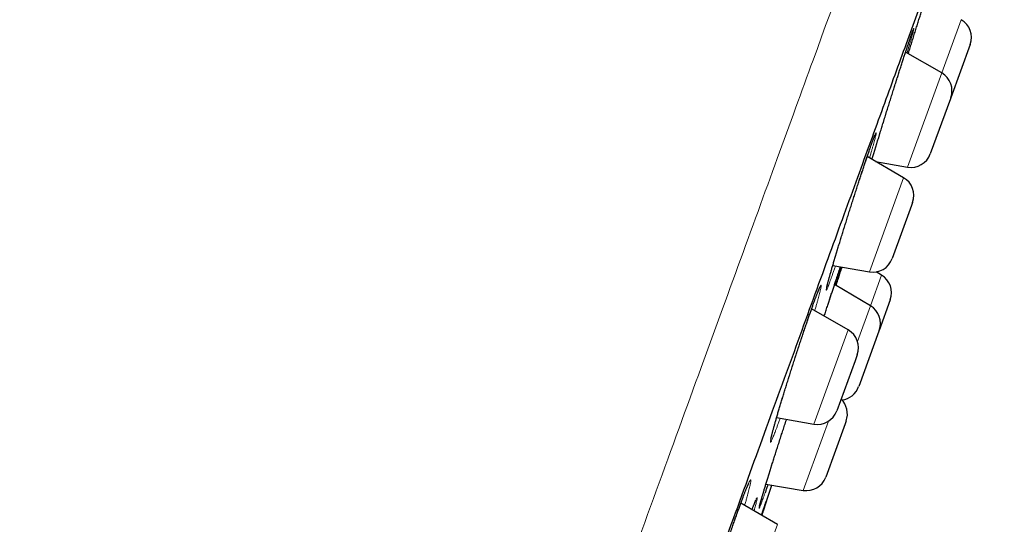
# Model space of a CAD drawing. Header units: millimetres. Extents: x 8 to 450, y 12 to 574.
# Tile 655 of 656: x 412 to 436, y 545 to 557. Entities that reach past the tile are written whole.
import ezdxf

# ---------------------------------------------------------------- set-up
doc = ezdxf.new("R2010")
doc.units = ezdxf.units.MM

msp = doc.modelspace()

# ---------------------------------------------------------------- linework, layer by layer
at = {"color": 252, "linetype": 'Continuous', "lineweight": 0}
for p, q in [((434.532, 555.731), (435.006, 557.032)), ((433.696, 553.432), (434.532, 555.731)), ((432.766, 550.876), (433.602, 553.174)), ((432.79, 550.045), (433.063, 550.794)), ((432.474, 549.177), (432.79, 550.045)), ((431.412, 547.158), (432.249, 549.456)), ((431.15, 545.539), (431.764, 547.226)), ((429.685, 542.411), (430.521, 544.709))]:
    msp.add_line(p, q, dxfattribs=at)
at = {"color": 7, "linetype": 'Continuous', "lineweight": 30}
for p, q in [((435.225, 556.425), (434.752, 555.127)), ((435.226, 556.428), (435.225, 556.425)), ((434.532, 555.731), (433.649, 556.24)), ((434.742, 555.099), (434.253, 553.754)), ((434.752, 555.127), (434.742, 555.099)), ((433.602, 553.174), (432.712, 553.688)), ((432.917, 553.57), (433.696, 553.432)), ((433.794, 552.494), (433.322, 551.197)), ((433.822, 552.57), (433.794, 552.494)), ((431.873, 551.033), (432.766, 550.876)), ((433.063, 550.794), (432.928, 550.874)), ((432.79, 550.045), (431.916, 550.566)), ((433.276, 550.193), (433.003, 549.444)), ((432.249, 549.456), (431.355, 549.972)), ((432.997, 549.427), (432.504, 548.071)), ((433.003, 549.444), (432.997, 549.427)), ((432.468, 548.852), (432.415, 548.705)), ((432.415, 548.705), (431.969, 547.479)), ((430.502, 547.318), (431.412, 547.158)), ((432.174, 547.166), (431.699, 545.861)), ((432.199, 547.234), (432.174, 547.166)), ((430.143, 544.928), (430.383, 545.662)), ((430.238, 545.686), (431.15, 545.539)), ((430.521, 544.709), (429.627, 545.226))]:
    msp.add_line(p, q, dxfattribs=at)
for centre, start, end in [((434.756, 556.599), 340, 60), ((434.282, 555.298), 340, 60), ((433.783, 553.925), 260, 340), ((433.352, 552.741), 340, 60), ((432.852, 551.368), 260, 340), ((432.806, 550.364), 340, 59.1557), ((432.534, 549.615), 340, 59.1557), ((431.999, 549.023), 340, 60), ((432.034, 548.242), 277.0012, 340), ((431.729, 547.405), 340, 46.4218), ((431.499, 547.65), 260, 340), ((431.229, 546.032), 260.8443, 340)]:
    msp.add_arc(centre, 0.5, start, end, dxfattribs=at)
at = {"color": 252, "linetype": 'Continuous', "lineweight": 0}
for points, knots in [([(404.216, 481.384), (404.634, 482.531), (405.118, 483.862), (406.206, 486.85), (406.81, 488.508), (408.119, 492.107), (408.826, 494.048), (410.322, 498.158), (411.111, 500.328), (412.752, 504.836), (413.604, 507.175), (415.344, 511.957), (416.233, 514.4), (418.026, 519.324), (418.929, 521.805), (420.723, 526.736), (421.615, 529.186), (423.362, 533.987), (424.218, 536.338), (425.87, 540.878), (426.667, 543.066), (428.178, 547.219), (428.893, 549.183), (430.223, 552.835), (430.837, 554.522), (431.947, 557.572), (432.443, 558.935), (433.303, 561.299), (433.668, 562.3), (434.255, 563.913), (434.478, 564.525), (434.775, 565.343), (434.85, 565.549), (434.85, 565.549)], [0, 0, 0, 0, 0.0625, 0.0625, 0.125, 0.125, 0.1875, 0.1875, 0.25, 0.25, 0.3125, 0.3125, 0.375, 0.375, 0.4375, 0.4375, 0.5, 0.5, 0.5625, 0.5625, 0.625, 0.625, 0.6875, 0.6875, 0.75, 0.75, 0.8125, 0.8125, 0.875, 0.875, 0.9375, 0.9375, 1, 1, 1, 1]), ([(432.83, 553.62), (432.834, 553.633), (432.847, 553.677), (432.872, 553.759), (432.904, 553.866), (432.938, 553.977), (432.973, 554.093), (433.01, 554.213), (433.048, 554.336), (433.086, 554.461), (433.126, 554.589), (433.166, 554.717), (433.206, 554.847), (433.247, 554.977), (433.288, 555.107), (433.328, 555.236), (433.368, 555.363), (433.408, 555.488), (433.447, 555.611), (433.485, 555.73), (433.522, 555.846), (433.557, 555.957), (433.592, 556.063), (433.625, 556.164), (433.656, 556.26), (433.685, 556.349), (433.712, 556.431), (433.737, 556.507), (433.76, 556.575), (433.781, 556.636), (433.8, 556.69), (433.816, 556.735), (433.829, 556.773), (433.84, 556.8), (433.848, 556.819), (433.852, 556.828), (433.855, 556.829), (433.854, 556.821), (433.851, 556.805), (433.845, 556.779), (433.836, 556.746), (433.825, 556.703), (433.811, 556.653), (433.794, 556.595), (433.776, 556.529), (433.754, 556.456), (433.731, 556.375), (433.707, 556.297), (433.691, 556.243), (433.684, 556.22)], [0, 0, 0, 0, 0.008587, 0.030267, 0.051922, 0.073503, 0.095107, 0.116784, 0.138486, 0.160164, 0.181767, 0.203382, 0.225071, 0.246784, 0.268473, 0.290088, 0.311697, 0.333381, 0.355089, 0.376773, 0.398382, 0.419973, 0.441637, 0.463327, 0.484991, 0.506582, 0.528148, 0.549787, 0.571452, 0.593092, 0.614657, 0.637091, 0.659553, 0.681987, 0.703537, 0.725161, 0.74681, 0.768434, 0.789984, 0.811534, 0.833157, 0.854805, 0.876428, 0.897978, 0.919542, 0.94118, 0.962843, 0.984481, 1, 1, 1, 1]), ([(431.801, 550.633), (431.801, 550.632), (431.794, 550.613), (431.78, 550.576), (431.763, 550.53), (431.748, 550.492), (431.735, 550.462), (431.725, 550.441), (431.718, 550.428), (431.714, 550.425), (431.713, 550.43), (431.714, 550.443), (431.718, 550.465), (431.724, 550.496), (431.734, 550.536), (431.746, 550.583), (431.761, 550.639), (431.778, 550.702), (431.798, 550.773), (431.82, 550.851), (431.844, 550.936), (431.871, 551.027), (431.899, 551.124), (431.93, 551.227), (431.962, 551.335), (431.996, 551.448), (432.032, 551.564), (432.069, 551.684), (432.107, 551.808), (432.146, 551.933), (432.185, 552.061), (432.226, 552.19), (432.267, 552.32), (432.308, 552.45), (432.349, 552.579), (432.39, 552.708), (432.431, 552.834), (432.471, 552.959), (432.51, 553.08), (432.549, 553.199), (432.587, 553.313), (432.623, 553.423), (432.658, 553.528), (432.692, 553.628), (432.724, 553.722), (432.754, 553.809), (432.782, 553.89), (432.808, 553.965), (432.832, 554.033), (432.854, 554.094), (432.874, 554.146), (432.89, 554.188), (432.904, 554.221), (432.915, 554.246), (432.923, 554.263), (432.928, 554.27), (432.931, 554.269), (432.931, 554.259), (432.928, 554.241), (432.923, 554.214), (432.915, 554.178), (432.904, 554.134), (432.89, 554.082), (432.874, 554.022), (432.855, 553.955), (432.834, 553.88), (432.811, 553.798), (432.789, 553.723), (432.775, 553.673), (432.769, 553.655)], [0, 0, 0, 0, 0.000203, 0.01537, 0.030589, 0.045825, 0.061043, 0.07621, 0.091376, 0.106595, 0.12183, 0.137048, 0.152215, 0.167392, 0.18262, 0.197867, 0.213095, 0.228272, 0.243466, 0.258711, 0.273975, 0.28922, 0.304414, 0.319623, 0.334885, 0.350164, 0.365425, 0.380634, 0.395852, 0.411121, 0.426408, 0.441677, 0.456894, 0.472108, 0.487373, 0.502657, 0.517922, 0.533136, 0.548336, 0.563588, 0.578858, 0.59411, 0.609311, 0.624493, 0.639728, 0.654981, 0.670215, 0.685398, 0.701192, 0.717006, 0.7328, 0.747971, 0.763195, 0.778436, 0.79366, 0.808832, 0.824003, 0.839227, 0.854467, 0.869691, 0.884862, 0.900044, 0.915277, 0.930528, 0.945762, 0.960944, 0.976143, 0.991394, 1, 1, 1, 1]), ([(431.758, 550.085), (431.765, 550.105), (431.784, 550.164), (431.814, 550.258), (431.849, 550.364), (431.883, 550.465), (431.914, 550.561), (431.944, 550.651), (431.971, 550.734), (431.997, 550.81), (432.02, 550.879), (432.041, 550.94), (432.054, 550.98), (432.06, 550.998), (432.061, 551)], [0, 0, 0, 0, 0.0495966, 0.1429425, 0.2362325, 0.3298417, 0.4235592, 0.5171681, 0.6104578, 0.7036753, 0.7972116, 0.890856, 0.9843921, 1, 1, 1, 1]), ([(431.937, 551.022), (431.936, 551.02), (431.924, 550.985), (431.904, 550.924), (431.875, 550.84), (431.848, 550.763), (431.823, 550.693), (431.808, 550.653), (431.801, 550.633)], [0, 0, 0, 0, 0.01485, 0.211433, 0.408686, 0.606165, 0.803417, 1, 1, 1, 1]), ([(432.075, 550.998), (432.072, 550.988), (432.064, 550.963), (432.049, 550.913), (432.03, 550.849), (432.007, 550.776), (431.983, 550.697), (431.96, 550.622), (431.944, 550.572), (431.938, 550.553)], [0, 0, 0, 0, 0.095108, 0.256377, 0.417097, 0.577891, 0.739233, 0.900762, 1, 1, 1, 1]), ([(430.518, 547.108), (430.518, 547.107), (430.508, 547.081), (430.49, 547.03), (430.464, 546.962), (430.441, 546.902), (430.42, 546.849), (430.402, 546.805), (430.386, 546.768), (430.373, 546.741), (430.363, 546.721), (430.355, 546.711), (430.35, 546.709), (430.348, 546.716), (430.349, 546.731), (430.353, 546.756), (430.359, 546.788), (430.368, 546.829), (430.38, 546.878), (430.395, 546.935), (430.412, 547), (430.432, 547.073), (430.454, 547.152), (430.478, 547.238), (430.505, 547.331), (430.534, 547.429), (430.565, 547.533), (430.597, 547.642), (430.632, 547.755), (430.668, 547.872), (430.705, 547.993), (430.743, 548.117), (430.783, 548.243), (430.823, 548.371), (430.864, 548.5), (430.906, 548.63), (430.948, 548.759), (430.989, 548.888), (431.031, 549.016), (431.073, 549.142), (431.114, 549.266), (431.154, 549.386), (431.193, 549.504), (431.232, 549.617), (431.269, 549.725), (431.305, 549.829), (431.339, 549.928), (431.372, 550.021), (431.404, 550.109), (431.434, 550.191), (431.461, 550.264), (431.485, 550.329), (431.507, 550.385), (431.527, 550.433), (431.544, 550.473), (431.558, 550.505), (431.569, 550.528), (431.578, 550.542), (431.584, 550.548), (431.588, 550.545), (431.588, 550.533), (431.586, 550.513), (431.581, 550.484), (431.573, 550.446), (431.562, 550.401), (431.549, 550.347), (431.533, 550.286), (431.514, 550.217), (431.493, 550.14), (431.469, 550.057), (431.449, 549.986), (431.436, 549.94), (431.432, 549.927)], [0, 0, 0, 0, 0.000195, 0.014731, 0.029317, 0.04392, 0.058507, 0.073043, 0.087579, 0.102165, 0.116768, 0.131353, 0.14589, 0.160436, 0.175032, 0.189644, 0.20424, 0.218786, 0.233349, 0.247961, 0.26259, 0.277202, 0.291764, 0.306341, 0.320968, 0.335612, 0.35024, 0.364817, 0.379402, 0.394037, 0.408688, 0.423323, 0.437908, 0.452489, 0.467121, 0.481769, 0.4964, 0.510981, 0.52555, 0.540168, 0.554804, 0.569422, 0.583991, 0.598543, 0.613144, 0.627763, 0.642365, 0.656917, 0.672054, 0.687211, 0.702348, 0.71689, 0.731481, 0.746089, 0.76068, 0.775221, 0.789762, 0.804353, 0.81896, 0.833551, 0.848092, 0.862642, 0.877243, 0.89186, 0.906461, 0.921012, 0.935579, 0.950196, 0.96483, 0.979448, 0.994015, 1, 1, 1, 1]), ([(430.588, 547.303), (430.585, 547.295), (430.571, 547.255), (430.547, 547.189), (430.528, 547.135), (430.518, 547.108)], [0, 0, 0, 0, 0.114583, 0.558043, 1, 1, 1, 1]), ([(430.149, 545.282), (430.149, 545.282), (430.143, 545.264), (430.13, 545.229), (430.114, 545.186), (430.1, 545.151), (430.089, 545.125), (430.081, 545.107), (430.075, 545.098), (430.073, 545.098), (430.073, 545.106), (430.076, 545.123), (430.082, 545.148), (430.09, 545.182), (430.102, 545.224), (430.116, 545.275), (430.133, 545.333), (430.152, 545.399), (430.173, 545.472), (430.198, 545.552), (430.224, 545.64), (430.252, 545.733), (430.283, 545.832), (430.315, 545.936), (430.349, 546.045), (430.385, 546.159), (430.422, 546.277), (430.46, 546.398), (430.5, 546.521), (430.54, 546.647), (430.581, 546.775), (430.622, 546.904), (430.664, 547.033), (430.704, 547.157), (430.731, 547.238), (430.743, 547.276)], [0, 0, 0, 0, 0.000335, 0.031587, 0.062946, 0.094342, 0.125701, 0.156954, 0.188206, 0.219564, 0.250959, 0.282318, 0.31357, 0.344837, 0.37621, 0.40762, 0.438993, 0.47026, 0.50155, 0.532947, 0.564381, 0.595778, 0.627068, 0.65838, 0.6898, 0.721255, 0.752675, 0.783987, 0.815311, 0.846741, 0.878208, 0.909638, 0.940961, 0.97228, 1, 1, 1, 1]), ([(428.861, 542.556), (428.856, 542.542), (428.84, 542.497), (428.813, 542.426), (428.783, 542.345), (428.754, 542.271), (428.728, 542.205), (428.704, 542.147), (428.683, 542.096), (428.664, 542.053), (428.647, 542.019), (428.634, 541.993), (428.623, 541.975), (428.615, 541.967), (428.61, 541.967), (428.607, 541.975), (428.608, 541.992), (428.611, 542.018), (428.618, 542.053), (428.627, 542.096), (428.638, 542.146), (428.653, 542.205), (428.67, 542.271), (428.69, 542.345), (428.713, 542.426), (428.738, 542.513), (428.765, 542.607), (428.794, 542.706), (428.825, 542.811), (428.859, 542.921), (428.894, 543.035), (428.93, 543.153), (428.968, 543.274), (429.007, 543.398), (429.048, 543.524), (429.089, 543.652), (429.13, 543.781), (429.173, 543.91), (429.215, 544.039), (429.258, 544.168), (429.301, 544.295), (429.343, 544.42), (429.385, 544.543), (429.426, 544.662), (429.467, 544.779), (429.506, 544.891), (429.545, 545), (429.582, 545.104), (429.619, 545.205), (429.653, 545.297), (429.685, 545.382), (429.714, 545.458), (429.741, 545.528), (429.766, 545.59), (429.789, 545.645), (429.809, 545.691), (429.826, 545.729), (429.841, 545.759), (429.853, 545.78), (429.863, 545.792), (429.869, 545.796), (429.873, 545.791), (429.873, 545.778), (429.871, 545.756), (429.866, 545.725), (429.858, 545.686), (429.848, 545.639), (429.834, 545.583), (429.818, 545.52), (429.8, 545.45), (429.778, 545.372), (429.754, 545.287), (429.735, 545.22), (429.723, 545.18), (429.721, 545.172)], [0, 0, 0, 0, 0.0063848, 0.0204998, 0.034631, 0.048746, 0.062813, 0.0768795, 0.090994, 0.1051249, 0.1192395, 0.1333061, 0.1473824, 0.1615067, 0.1756473, 0.1897716, 0.203848, 0.2179398, 0.2320797, 0.246236, 0.2603759, 0.2744678, 0.2885743, 0.3027289, 0.3168999, 0.3310545, 0.345161, 0.3592747, 0.3734366, 0.3876149, 0.4017768, 0.4158905, 0.4300009, 0.4441595, 0.4583345, 0.4724931, 0.4866034, 0.5007014, 0.5148476, 0.5290101, 0.5431562, 0.5572541, 0.5713359, 0.585466, 0.5996123, 0.6137423, 0.6278241, 0.6424727, 0.6571394, 0.671788, 0.6858596, 0.6999793, 0.7141153, 0.7282351, 0.7423067, 0.7563779, 0.7704971, 0.7846326, 0.7987519, 0.8128232, 0.826904, 0.8410328, 0.8551779, 0.8693068, 0.8833877, 0.8974846, 0.9116295, 0.9257908, 0.9399358, 0.9540327, 0.9681424, 0.9823004, 0.9964746, 1, 1, 1, 1]), ([(430.22, 545.482), (430.212, 545.457), (430.194, 545.407), (430.17, 545.34), (430.156, 545.302), (430.149, 545.282)], [0, 0, 0, 0, 0.333967, 0.667549, 1, 1, 1, 1]), ([(429.901, 545.067), (429.902, 545.069), (429.911, 545.094), (429.927, 545.137), (429.949, 545.194), (429.969, 545.243), (429.986, 545.284), (430, 545.317), (430.011, 545.341), (430.02, 545.356), (430.025, 545.363), (430.028, 545.361), (430.029, 545.351), (430.026, 545.331), (430.02, 545.304), (430.011, 545.267), (430, 545.223), (429.986, 545.171), (429.969, 545.11), (429.957, 545.066), (429.949, 545.04), (429.949, 545.04)], [0, 0, 0, 0, 0.003518, 0.061923, 0.120527, 0.179199, 0.237804, 0.296209, 0.354612, 0.413215, 0.471886, 0.530489, 0.588893, 0.647324, 0.705954, 0.764652, 0.823282, 0.881713, 0.94019, 0.998866, 1, 1, 1, 1]), ([(430.172, 545.054), (430.175, 545.062), (430.184, 545.09), (430.198, 545.132), (430.215, 545.179), (430.228, 545.218), (430.239, 545.249), (430.243, 545.262), (430.246, 545.269)], [0, 0, 0, 0, 0.065272, 0.251791, 0.438949, 0.626323, 0.813481, 1, 1, 1, 1]), ([(430.246, 545.269), (430.248, 545.274), (430.251, 545.283), (430.253, 545.287), (430.252, 545.283), (430.249, 545.27), (430.242, 545.249), (430.233, 545.218), (430.221, 545.18), (430.211, 545.148), (430.206, 545.132)], [0, 0, 0, 0, 0.124643, 0.249711, 0.374923, 0.499992, 0.624635, 0.749424, 0.87464, 1, 1, 1, 1])]:
    msp.add_open_spline(points, degree=3, knots=knots, dxfattribs=at)
at = {"color": 7, "linetype": 'Continuous', "lineweight": 30}
for points, knots in [([(420.487, 520.23), (420.829, 521.17), (421.51, 523.041), (422.524, 525.828), (423.525, 528.579), (424.514, 531.294), (425.488, 533.972), (426.446, 536.603), (427.379, 539.166), (428.278, 541.637), (429.14, 544.005), (429.965, 546.271), (430.752, 548.433), (431.498, 550.484), (432.198, 552.408), (432.846, 554.187), (433.437, 555.812), (433.973, 557.283), (434.452, 558.6), (434.874, 559.758), (435.235, 560.751), (435.532, 561.567), (435.763, 562.201), (435.929, 562.658), (436.022, 562.912), (436.059, 563.015), (436.048, 562.985), (436.048, 562.985)], [0, 0, 0, 0, 0.041967, 0.083573, 0.124996, 0.166418, 0.208021, 0.249983, 0.291953, 0.33356, 0.374984, 0.416405, 0.458006, 0.499966, 0.541936, 0.583543, 0.624966, 0.666388, 0.707989, 0.749949, 0.791918, 0.833526, 0.874949, 0.916371, 0.957972, 0.999931, 1, 1, 1, 1]), ([(433.716, 556.202), (433.72, 556.218), (433.739, 556.277), (433.771, 556.379), (433.811, 556.509), (433.851, 556.636), (433.89, 556.762), (433.928, 556.885), (433.966, 557.005), (434.002, 557.122), (434.038, 557.235), (434.071, 557.342), (434.104, 557.445), (434.134, 557.541), (434.163, 557.632), (434.189, 557.716), (434.214, 557.793), (434.233, 557.854), (434.243, 557.885), (434.247, 557.896)], [0, 0, 0, 0, 0.022942, 0.08572, 0.148713, 0.211778, 0.274771, 0.337549, 0.400312, 0.46329, 0.526341, 0.589318, 0.652081, 0.714789, 0.777712, 0.840707, 0.90363, 0.966337, 1, 1, 1, 1]), ([(432.83, 553.62), (432.832, 553.627), (432.839, 553.65), (432.851, 553.69), (432.866, 553.74), (432.882, 553.791), (432.898, 553.844), (432.914, 553.899), (432.931, 553.955), (432.948, 554.012), (432.966, 554.07), (432.984, 554.129), (433.003, 554.189), (433.021, 554.25), (433.04, 554.311), (433.059, 554.373), (433.078, 554.435), (433.098, 554.498), (433.117, 554.561), (433.137, 554.626), (433.157, 554.69), (433.177, 554.754), (433.197, 554.819), (433.218, 554.883), (433.238, 554.948), (433.258, 555.013), (433.278, 555.078), (433.299, 555.142), (433.319, 555.206), (433.339, 555.27), (433.359, 555.334), (433.379, 555.397), (433.399, 555.459), (433.418, 555.521), (433.437, 555.582), (433.457, 555.642), (433.476, 555.701), (433.494, 555.76), (433.513, 555.817), (433.531, 555.874), (433.549, 555.929), (433.566, 555.983), (433.583, 556.036), (433.6, 556.088), (433.616, 556.138), (433.632, 556.186), (433.647, 556.234), (433.662, 556.279), (433.677, 556.323), (433.691, 556.366), (433.704, 556.407), (433.717, 556.446), (433.729, 556.483), (433.741, 556.518), (433.752, 556.551), (433.763, 556.583), (433.773, 556.612), (433.782, 556.64), (433.791, 556.665), (433.799, 556.688), (433.807, 556.709), (433.813, 556.727), (433.819, 556.743), (433.824, 556.757), (433.828, 556.767), (433.831, 556.775), (433.833, 556.78), (433.834, 556.783), (433.834, 556.784), (433.834, 556.784)], [0, 0, 0, 0, 0.006777, 0.022164, 0.037484, 0.052794, 0.068169, 0.083623, 0.099139, 0.114699, 0.130283, 0.145873, 0.161442, 0.176972, 0.192446, 0.207847, 0.223207, 0.238639, 0.254176, 0.269757, 0.285307, 0.300754, 0.316125, 0.331623, 0.347097, 0.362572, 0.378069, 0.393611, 0.409104, 0.424568, 0.440096, 0.455639, 0.471126, 0.486516, 0.501936, 0.517435, 0.532916, 0.548408, 0.563928, 0.579469, 0.594942, 0.610392, 0.62583, 0.641258, 0.65668, 0.672099, 0.687518, 0.702941, 0.718368, 0.733803, 0.749246, 0.764652, 0.779998, 0.795299, 0.810578, 0.825855, 0.841148, 0.856336, 0.871504, 0.886641, 0.901659, 0.916468, 0.930962, 0.945122, 0.959017, 0.970886, 0.981814, 0.991617, 1, 1, 1, 1]), ([(431.725, 550.492), (431.725, 550.493), (431.725, 550.493), (431.726, 550.496), (431.727, 550.501), (431.728, 550.508), (431.731, 550.518), (431.733, 550.53), (431.737, 550.545), (431.741, 550.562), (431.746, 550.582), (431.752, 550.604), (431.758, 550.629), (431.766, 550.656), (431.773, 550.685), (431.782, 550.716), (431.791, 550.749), (431.801, 550.784), (431.812, 550.822), (431.823, 550.86), (431.834, 550.901), (431.846, 550.943), (431.859, 550.987), (431.873, 551.032), (431.886, 551.079), (431.901, 551.128), (431.916, 551.179), (431.931, 551.231), (431.947, 551.284), (431.963, 551.338), (431.98, 551.393), (431.997, 551.45), (432.015, 551.507), (432.032, 551.565), (432.05, 551.624), (432.069, 551.685), (432.088, 551.746), (432.107, 551.808), (432.126, 551.87), (432.145, 551.932), (432.165, 551.995), (432.185, 552.059), (432.205, 552.123), (432.225, 552.188), (432.245, 552.252), (432.266, 552.317), (432.286, 552.382), (432.307, 552.446), (432.327, 552.511), (432.348, 552.575), (432.368, 552.639), (432.389, 552.703), (432.409, 552.766), (432.429, 552.829), (432.449, 552.891), (432.469, 552.953), (432.489, 553.014), (432.509, 553.075), (432.528, 553.134), (432.547, 553.192), (432.566, 553.249), (432.585, 553.306), (432.603, 553.361), (432.621, 553.415), (432.638, 553.468), (432.656, 553.519), (432.672, 553.57), (432.689, 553.618), (432.705, 553.666), (432.72, 553.711), (432.735, 553.755), (432.75, 553.798), (432.764, 553.838), (432.777, 553.877), (432.79, 553.914), (432.803, 553.95), (432.815, 553.983), (432.826, 554.014), (432.836, 554.044), (432.846, 554.071), (432.855, 554.095), (432.864, 554.118), (432.872, 554.139), (432.879, 554.157), (432.885, 554.172), (432.89, 554.184), (432.894, 554.194), (432.897, 554.201), (432.899, 554.206), (432.9, 554.208), (432.9, 554.208), (432.9, 554.209)], [0, 0, 0, 0, 0.005842, 0.012854, 0.020673, 0.029263, 0.03854, 0.048384, 0.058656, 0.069263, 0.079989, 0.091006, 0.102247, 0.113661, 0.125206, 0.136845, 0.148548, 0.160288, 0.172041, 0.18378, 0.195486, 0.207164, 0.218851, 0.230619, 0.242454, 0.254339, 0.26626, 0.278199, 0.290141, 0.302067, 0.31396, 0.325808, 0.337603, 0.34941, 0.361285, 0.373226, 0.385184, 0.397096, 0.408917, 0.420731, 0.432622, 0.444501, 0.45639, 0.468302, 0.480254, 0.492126, 0.504026, 0.515963, 0.52789, 0.539759, 0.551556, 0.56348, 0.575379, 0.587274, 0.599183, 0.611121, 0.623046, 0.634925, 0.646794, 0.658654, 0.670508, 0.68236, 0.694212, 0.706066, 0.717925, 0.72979, 0.741663, 0.753539, 0.765383, 0.777183, 0.788964, 0.800743, 0.812536, 0.824362, 0.836105, 0.847873, 0.859642, 0.871355, 0.882966, 0.894443, 0.9059, 0.91734, 0.92867, 0.939815, 0.950682, 0.961166, 0.970381, 0.979045, 0.987065, 0.994372, 1, 1, 1, 1]), ([(431.758, 550.084), (431.763, 550.1), (431.775, 550.136), (431.792, 550.189), (431.81, 550.245), (431.828, 550.299), (431.845, 550.352), (431.862, 550.403), (431.879, 550.453), (431.895, 550.502), (431.91, 550.549), (431.925, 550.594), (431.94, 550.638), (431.954, 550.681), (431.967, 550.721), (431.98, 550.76), (431.993, 550.798), (432.005, 550.833), (432.016, 550.866), (432.026, 550.898), (432.036, 550.927), (432.046, 550.955), (432.054, 550.979), (432.059, 550.994), (432.061, 551)], [0, 0, 0, 0, 0.039573, 0.085869, 0.132273, 0.17867, 0.224873, 0.271031, 0.317155, 0.363257, 0.409346, 0.455431, 0.501523, 0.547628, 0.593753, 0.639903, 0.686069, 0.732099, 0.777951, 0.823688, 0.869372, 0.915065, 0.960817, 1, 1, 1, 1]), ([(431.954, 550.544), (431.958, 550.557), (431.971, 550.597), (431.991, 550.662), (432.016, 550.738), (432.039, 550.812), (432.062, 550.883), (432.082, 550.944), (432.093, 550.98), (432.098, 550.994)], [0, 0, 0, 0, 0.085393, 0.24999, 0.415496, 0.581308, 0.740977, 0.900922, 1, 1, 1, 1]), ([(430.362, 546.791), (430.362, 546.791), (430.362, 546.791), (430.363, 546.793), (430.363, 546.797), (430.364, 546.803), (430.366, 546.811), (430.368, 546.822), (430.371, 546.836), (430.375, 546.852), (430.379, 546.871), (430.385, 546.892), (430.39, 546.915), (430.397, 546.941), (430.404, 546.969), (430.412, 546.999), (430.421, 547.031), (430.43, 547.066), (430.44, 547.102), (430.451, 547.14), (430.462, 547.18), (430.474, 547.222), (430.487, 547.266), (430.5, 547.311), (430.513, 547.358), (430.527, 547.406), (430.542, 547.456), (430.557, 547.506), (430.573, 547.559), (430.589, 547.612), (430.605, 547.667), (430.622, 547.724), (430.64, 547.781), (430.657, 547.838), (430.675, 547.897), (430.694, 547.957), (430.713, 548.018), (430.732, 548.079), (430.751, 548.141), (430.771, 548.204), (430.79, 548.267), (430.811, 548.33), (430.831, 548.394), (430.851, 548.458), (430.872, 548.523), (430.892, 548.587), (430.913, 548.651), (430.934, 548.716), (430.954, 548.78), (430.975, 548.845), (430.996, 548.909), (431.017, 548.972), (431.038, 549.036), (431.058, 549.098), (431.079, 549.16), (431.099, 549.222), (431.119, 549.283), (431.14, 549.343), (431.159, 549.402), (431.179, 549.46), (431.198, 549.518), (431.218, 549.574), (431.236, 549.629), (431.255, 549.683), (431.273, 549.736), (431.291, 549.788), (431.308, 549.838), (431.325, 549.886), (431.342, 549.934), (431.358, 549.979), (431.374, 550.024), (431.389, 550.066), (431.404, 550.107), (431.418, 550.146), (431.431, 550.183), (431.444, 550.218), (431.457, 550.251), (431.468, 550.282), (431.48, 550.311), (431.49, 550.338), (431.5, 550.363), (431.509, 550.385), (431.517, 550.405), (431.524, 550.423), (431.53, 550.438), (431.536, 550.451), (431.54, 550.46), (431.543, 550.467), (431.545, 550.471), (431.547, 550.474), (431.547, 550.474), (431.547, 550.474)], [0, 0, 0, 0, 0.002425, 0.009107, 0.016512, 0.024638, 0.033451, 0.042885, 0.052856, 0.06327, 0.074036, 0.085071, 0.096304, 0.107673, 0.119129, 0.130637, 0.142174, 0.153789, 0.165523, 0.17735, 0.189249, 0.201199, 0.21318, 0.225173, 0.237156, 0.249112, 0.261023, 0.272903, 0.284805, 0.296806, 0.30886, 0.320916, 0.33291, 0.344809, 0.356805, 0.368808, 0.380809, 0.392826, 0.404875, 0.416948, 0.428931, 0.440976, 0.453044, 0.465084, 0.477054, 0.48901, 0.501056, 0.513084, 0.525117, 0.537169, 0.549247, 0.561285, 0.573297, 0.5853, 0.597296, 0.609288, 0.62128, 0.633275, 0.645273, 0.657278, 0.669292, 0.681317, 0.69333, 0.705308, 0.717256, 0.729196, 0.741145, 0.753119, 0.765097, 0.777028, 0.789001, 0.800974, 0.812896, 0.824728, 0.836492, 0.848302, 0.860124, 0.871898, 0.883574, 0.895102, 0.906567, 0.917957, 0.929194, 0.940257, 0.951114, 0.961712, 0.970841, 0.979429, 0.987398, 0.994695, 1, 1, 1, 1]), ([(431.664, 549.794), (431.676, 549.833), (431.702, 549.913), (431.734, 550.01), (431.752, 550.067), (431.758, 550.085)], [0, 0, 0, 0, 0.394797, 0.806515, 1, 1, 1, 1]), ([(430.085, 545.154), (430.085, 545.154), (430.085, 545.154), (430.085, 545.156), (430.086, 545.16), (430.087, 545.166), (430.089, 545.175), (430.092, 545.186), (430.096, 545.2), (430.1, 545.216), (430.105, 545.234), (430.111, 545.255), (430.117, 545.279), (430.125, 545.304), (430.133, 545.332), (430.141, 545.362), (430.151, 545.394), (430.161, 545.428), (430.171, 545.464), (430.183, 545.502), (430.194, 545.542), (430.207, 545.583), (430.22, 545.625), (430.233, 545.67), (430.247, 545.716), (430.262, 545.763), (430.277, 545.813), (430.293, 545.863), (430.309, 545.916), (430.326, 545.969), (430.343, 546.024), (430.36, 546.08), (430.378, 546.136), (430.396, 546.194), (430.414, 546.252), (430.433, 546.311), (430.452, 546.372), (430.472, 546.433), (430.491, 546.495), (430.511, 546.557), (430.531, 546.62), (430.551, 546.683), (430.572, 546.747), (430.592, 546.811), (430.613, 546.875), (430.634, 546.939), (430.655, 547.004), (430.676, 547.068), (430.697, 547.133), (430.718, 547.197), (430.733, 547.245), (430.742, 547.271), (430.743, 547.276)], [0, 0, 0, 0, 0.005708, 0.018142, 0.031538, 0.046553, 0.063008, 0.080695, 0.099351, 0.118702, 0.138512, 0.158609, 0.178921, 0.199582, 0.220511, 0.241641, 0.262917, 0.284292, 0.305721, 0.327166, 0.34858, 0.369933, 0.391209, 0.412474, 0.433832, 0.455312, 0.47689, 0.498537, 0.520225, 0.541928, 0.563609, 0.585239, 0.606795, 0.628251, 0.649651, 0.671142, 0.692788, 0.714499, 0.736171, 0.757706, 0.779132, 0.800736, 0.822306, 0.843879, 0.865482, 0.887149, 0.908756, 0.930315, 0.951967, 0.97364, 0.995239, 1, 1, 1, 1]), ([(428.622, 542.061), (428.622, 542.061), (428.622, 542.06), (428.623, 542.061), (428.623, 542.064), (428.624, 542.07), (428.625, 542.077), (428.627, 542.087), (428.63, 542.1), (428.633, 542.115), (428.637, 542.133), (428.642, 542.153), (428.647, 542.176), (428.653, 542.201), (428.66, 542.228), (428.668, 542.258), (428.676, 542.29), (428.685, 542.324), (428.695, 542.36), (428.705, 542.398), (428.716, 542.437), (428.728, 542.478), (428.74, 542.521), (428.753, 542.566), (428.767, 542.612), (428.781, 542.66), (428.795, 542.709), (428.81, 542.76), (428.826, 542.812), (428.842, 542.865), (428.859, 542.92), (428.876, 542.975), (428.893, 543.032), (428.911, 543.09), (428.929, 543.149), (428.948, 543.208), (428.967, 543.269), (428.986, 543.33), (429.005, 543.391), (429.025, 543.454), (429.045, 543.516), (429.066, 543.58), (429.086, 543.643), (429.107, 543.707), (429.128, 543.771), (429.149, 543.836), (429.17, 543.9), (429.191, 543.964), (429.212, 544.028), (429.233, 544.092), (429.254, 544.156), (429.276, 544.219), (429.297, 544.282), (429.318, 544.345), (429.339, 544.407), (429.36, 544.468), (429.381, 544.529), (429.401, 544.589), (429.422, 544.648), (429.442, 544.706), (429.462, 544.763), (429.481, 544.82), (429.501, 544.875), (429.52, 544.929), (429.539, 544.981), (429.557, 545.033), (429.575, 545.083), (429.593, 545.132), (429.61, 545.179), (429.627, 545.224), (429.643, 545.268), (429.659, 545.31), (429.674, 545.351), (429.688, 545.389), (429.702, 545.426), (429.716, 545.461), (429.729, 545.494), (429.741, 545.525), (429.753, 545.554), (429.764, 545.581), (429.774, 545.605), (429.783, 545.627), (429.792, 545.647), (429.799, 545.665), (429.806, 545.679), (429.812, 545.691), (429.816, 545.7), (429.819, 545.707), (429.821, 545.711), (429.823, 545.713), (429.823, 545.713), (429.823, 545.713)], [0, 0, 0, 0, 0.000228, 0.006923, 0.014275, 0.022288, 0.030932, 0.04015, 0.049864, 0.059992, 0.070413, 0.081115, 0.092134, 0.103406, 0.114879, 0.126505, 0.138247, 0.150069, 0.161942, 0.173837, 0.185728, 0.197596, 0.209467, 0.221415, 0.233461, 0.245551, 0.257626, 0.269628, 0.28159, 0.293665, 0.305731, 0.317808, 0.32991, 0.342055, 0.354135, 0.366233, 0.378378, 0.390527, 0.402626, 0.414655, 0.426762, 0.438891, 0.451014, 0.46315, 0.475317, 0.487479, 0.499597, 0.511705, 0.523806, 0.535903, 0.547999, 0.560097, 0.572199, 0.584308, 0.596426, 0.608555, 0.620694, 0.632804, 0.644881, 0.656941, 0.669005, 0.681088, 0.693211, 0.705279, 0.71737, 0.729492, 0.741597, 0.753642, 0.765603, 0.777563, 0.78958, 0.80161, 0.813598, 0.825502, 0.837291, 0.849178, 0.860987, 0.872745, 0.884461, 0.896142, 0.907765, 0.919172, 0.930415, 0.941449, 0.952221, 0.962661, 0.971673, 0.980162, 0.988063, 0.995335, 1, 1, 1, 1]), ([(430.288, 545.678), (430.285, 545.668), (430.271, 545.628), (430.248, 545.562), (430.23, 545.509), (430.22, 545.482)], [0, 0, 0, 0, 0.128103, 0.56331, 1, 1, 1, 1]), ([(429.902, 545.067), (429.903, 545.072), (429.909, 545.088), (429.919, 545.112), (429.929, 545.141), (429.94, 545.167), (429.949, 545.191), (429.958, 545.213), (429.965, 545.233), (429.973, 545.25), (429.979, 545.265), (429.984, 545.276), (429.988, 545.285), (429.991, 545.291), (429.992, 545.295), (429.993, 545.297), (429.993, 545.297), (429.993, 545.297)], [0, 0, 0, 0, 0.036531, 0.1187196, 0.2000939, 0.2803897, 0.3610923, 0.44082, 0.5195937, 0.5972614, 0.6735646, 0.7479864, 0.8115316, 0.8710165, 0.9258389, 0.975607, 1, 1, 1, 1]), ([(430.206, 545.132), (430.2, 545.114), (430.189, 545.079), (430.168, 545.016), (430.152, 544.966), (430.142, 544.935), (430.141, 544.929)], [0, 0, 0, 0, 0.312533, 0.624003, 0.935564, 1, 1, 1, 1]), ([(430.171, 545.052), (430.174, 545.06), (430.18, 545.079), (430.189, 545.105), (430.198, 545.131), (430.206, 545.154), (430.213, 545.176), (430.218, 545.19), (430.22, 545.196), (430.22, 545.196)], [0, 0, 0, 0, 0.139873, 0.311622, 0.483594, 0.654986, 0.825117, 0.993575, 1, 1, 1, 1]), ([(430.22, 545.196), (430.222, 545.201), (430.226, 545.213), (430.231, 545.228), (430.236, 545.24), (430.239, 545.25), (430.241, 545.256), (430.242, 545.258), (430.242, 545.259)], [0, 0, 0, 0, 0.19386, 0.393293, 0.590193, 0.783422, 0.948931, 1, 1, 1, 1]), ([(430.242, 545.259), (430.243, 545.26), (430.244, 545.262), (430.244, 545.264), (430.244, 545.264), (430.244, 545.264)], [0, 0, 0, 0, 0.3501416, 0.7702904, 1, 1, 1, 1]), ([(430.132, 544.934), (430.133, 544.937), (430.142, 544.966), (430.156, 545.007), (430.168, 545.041), (430.172, 545.054)], [0, 0, 0, 0, 0.067095, 0.633319, 1, 1, 1, 1])]:
    msp.add_open_spline(points, degree=3, knots=knots, dxfattribs=at)

doc.saveas('drawing.dxf')
